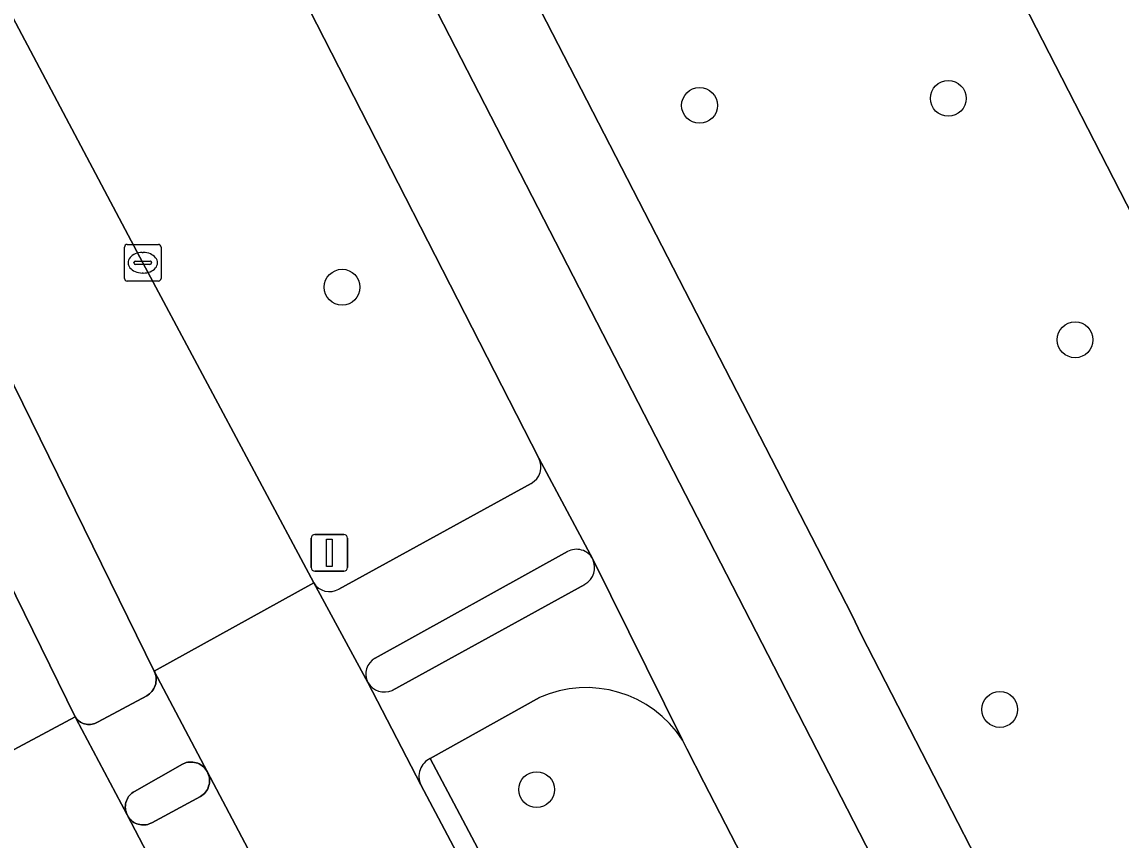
# Model space of a CAD drawing. Extents: x 158835 to 160077, y 386387 to 387778.
# Drawn here: x 159192.31 to 159222.31, y 387212.72 to 387235.04 of the extents above; entities that cross this region are included whole.
import ezdxf

# ---------------------------------------------------------------- set-up
doc = ezdxf.new("R2010")
doc.units = 0
for name, color, linetype in [('IMGEO_Berm_groen', 7, 'Continuous'), ('IMGEO_Boom', 7, 'Continuous'), ('IMGEO_Fietspad_open', 7, 'Continuous'), ('IMGEO_Groenvoorziening', 7, 'Continuous'), ('IMGEO_Hek', 7, 'Continuous'), ('IMGEO_Kolk', 7, 'Continuous'), ('IMGEO_Rijbaan_lokaal_gesloten', 7, 'Continuous'), ('IMGEO_Verkeersbordpaal', 7, 'Continuous'), ('IMGEO_Verkeerseiland_open', 7, 'Continuous'), ('IMGEO_Voetpad_open', 7, 'Continuous')]:
    doc.layers.add(name, color=color, linetype=linetype)

msp = doc.modelspace()

# ---------------------------------------------------------------- linework, layer by layer
at = {"layer": 'IMGEO_Berm_groen'}
for points in [[(159178.749, 387260.443), (159180.028, 387257.898), (159184.191, 387250), (159185.275, 387247.943), (159195.602, 387228.473), (159200.268, 387219.743)], [(159177.113, 387250), (159193.758, 387216.083), (159193.782, 387216.05), (159193.809, 387216.019), (159193.838, 387215.991), (159193.87, 387215.966), (159193.904, 387215.943), (159193.939, 387215.924), (159193.977, 387215.908), (159194.015, 387215.895), (159194.055, 387215.886), (159194.095, 387215.88), (159194.136, 387215.878), (159194.177, 387215.88), (159194.217, 387215.885), (159194.257, 387215.894), (159194.295, 387215.906), (159194.333, 387215.922), (159194.369, 387215.941), (159194.385, 387215.951), (159195.714, 387216.66), (159195.753, 387216.685), (159195.789, 387216.714), (159195.823, 387216.745), (159195.853, 387216.78), (159195.881, 387216.817), (159195.905, 387216.857), (159195.925, 387216.898), (159195.942, 387216.941), (159195.955, 387216.986), (159195.963, 387217.031), (159195.968, 387217.077), (159195.968, 387217.123), (159195.965, 387217.169), (159195.957, 387217.215), (159195.945, 387217.26), (159195.93, 387217.303), (159195.916, 387217.333), (159179.874, 387250)], [(159206.417, 387223.141), (159192.678, 387250)], [(159200.955, 387219.57), (159206.206, 387222.454)], [(159206.428, 387216.609), (159203.451, 387214.949), (159215.118, 387192.924), (159217.735, 387194.326)], [(159210.922, 387214.299), (159210.455, 387215.21), (159210.335, 387215.453)], [(159219.098, 387198.409), (159218.699, 387199.234), (159210.922, 387214.299)]]:
    msp.add_lwpolyline(points, dxfattribs=at)
for centre, radius, start, end in [((159205.951, 387222.908), 0.521, 299.2733, 26.5799), ((159200.7, 387220.006), 0.505, 211.366, 300.3653), ((159207.706, 387213.749), 3.133, 32.9514, 114.0838)]:
    msp.add_arc(centre, radius, start, end, dxfattribs=at)
at = {"layer": 'IMGEO_Boom'}
for centre in [(159217.591, 387232.96), (159210.8, 387232.768), (159201.043, 387227.807), (159221.051, 387226.372), (159218.995, 387216.286), (159206.354, 387214.099)]:
    msp.add_circle(centre, 0.489, dxfattribs=at)
at = {"layer": 'IMGEO_Fietspad_open'}
for points in [[(159246.877, 387152.643), (159244.976, 387156.087), (159244.971, 387156.096), (159242.006, 387161.355), (159241.987, 387161.499), (159241.072, 387163.276), (159239.654, 387165.944), (159224.192, 387195.365), (159212.826, 387217.468), (159196.082, 387250), (159193.579, 387254.862), (159185.609, 387270.852), (159175.995, 387292.396), (159167.405, 387314.468)], [(159174.345, 387288.581), (159180.896, 387273.22), (159181.018, 387272.967), (159181.489, 387272.084), (159181.659, 387271.751), (159184.145, 387266.89), (159185.449, 387264.066), (159190.257, 387254.734), (159192.678, 387250), (159206.417, 387223.141), (159207.885, 387220.391), (159210.335, 387215.453), (159210.455, 387215.21), (159210.922, 387214.299), (159218.699, 387199.234), (159219.098, 387198.409), (159221.42, 387193.868)], [(159210.335, 387215.453), (159207.885, 387220.391)], [(159207.671, 387219.7), (159202.412, 387216.807)], [(159201.748, 387217.023), (159203.196, 387214.229)], [(159203.451, 387214.949), (159206.428, 387216.609)], [(159198.813, 387211.841), (159197.359, 387214.597), (159197.383, 387214.548), (159197.399, 387214.505), (159197.411, 387214.461), (159197.42, 387214.416), (159197.424, 387214.371), (159197.424, 387214.325), (159197.42, 387214.28), (159197.412, 387214.235), (159197.401, 387214.191), (159197.385, 387214.148), (159197.365, 387214.107), (159197.342, 387214.068), (159197.316, 387214.031), (159197.286, 387213.996), (159197.253, 387213.964), (159197.218, 387213.935), (159197.18, 387213.91), (159195.851, 387213.196), (159195.82, 387213.18), (159195.78, 387213.164), (159195.738, 387213.151), (159195.696, 387213.141), (159195.652, 387213.136), (159195.609, 387213.135), (159195.566, 387213.137), (159195.523, 387213.144), (159195.48, 387213.154), (159195.439, 387213.168), (159195.399, 387213.185), (159195.361, 387213.206), (159195.325, 387213.23), (159195.292, 387213.258), (159195.26, 387213.288), (159195.232, 387213.321), (159195.207, 387213.357), (159195.175, 387213.413), (159196.6, 387210.691)]]:
    msp.add_lwpolyline(points, dxfattribs=at)
for centre, radius, start, end in [((159207.4, 387220.163), 0.536, 300.3955, 25.1894), ((159202.202, 387217.289), 0.526, 210.4138, 293.5466), ((159207.706, 387213.749), 3.133, 32.9514, 114.0838), ((159203.672, 387214.466), 0.532, 114.5823, 206.4128)]:
    msp.add_arc(centre, radius, start, end, dxfattribs=at)
at = {"layer": 'IMGEO_Groenvoorziening'}
for points in [[(159263.698, 387160.298), (159326.874, 387193.134), (159325.643, 387195.34), (159324.449, 387197.558), (159323.504, 387197.167), (159323.006, 387198.253), (159323.872, 387198.691), (159322.717, 387200.95), (159257.42, 387167.319), (159255.258, 387166.205), (159201.998, 387269.928), (159208.786, 387274.075), (159159.729, 387369.196), (159224.03, 387402.865), (159224.36, 387402.222)], [(159187.875, 387272.043), (159195.784, 387256.11), (159198.929, 387250), (159214.955, 387218.871), (159215.22, 387218.31), (159226.411, 387196.562), (159246.881, 387156.834)]]:
    msp.add_lwpolyline(points, dxfattribs=at)
msp.add_lwpolyline([(159271.329, 387301.63), (159270.192, 387303.833), (159271.952, 387304.725), (159271.785, 387305.054), (159271.465, 387305.683), (159209.686, 387274.058), (159161.319, 387369.689), (159224.36, 387402.222), (159224.03, 387402.865), (159159.729, 387369.196), (159208.786, 387274.075), (159201.998, 387269.928), (159255.258, 387166.205), (159257.42, 387167.319), (159205.883, 387267.861)], close=True, dxfattribs=at)
at = {"layer": 'IMGEO_Hek'}
msp.add_lwpolyline([(159224.03, 387402.865), (159159.729, 387369.196), (159208.786, 387274.075), (159201.998, 387269.928), (159255.258, 387166.205), (159257.42, 387167.319)], dxfattribs=at)
at = {"layer": 'IMGEO_Kolk'}
for p, q in [((159195.102, 387228.048), (159195.102, 387228.9)), ((159195.177, 387228.974), (159196.029, 387228.974)), ((159196.103, 387228.9), (159196.103, 387228.048)), ((159195.59, 387228.754), (159195.615, 387228.754)), ((159195.361, 387228.468), (159195.361, 387228.48)), ((159195.799, 387228.431), (159195.401, 387228.431)), ((159195.404, 387228.517), (159195.802, 387228.517)), ((159195.845, 387228.48), (159195.845, 387228.468)), ((159195.613, 387228.194), (159195.588, 387228.194)), ((159196.029, 387227.974), (159195.177, 387227.974))]:
    msp.add_line(p, q, dxfattribs=at)
for points in [[(159195.102, 387228.048), (159195.102, 387228.9)], [(159195.177, 387228.974), (159196.029, 387228.974)], [(159196.103, 387228.9), (159196.103, 387228.048)], [(159196.029, 387227.974), (159195.177, 387227.974)]]:
    msp.add_lwpolyline(points, dxfattribs=at)
for centre, radius, start, end in [((159195.179, 387228.898), 0.0765, 91.552, 178.448), ((159195.179, 387228.898), 0.0765, 91.552, 178.448), ((159196.027, 387228.898), 0.0765, 1.552, 88.448), ((159196.027, 387228.898), 0.0765, 1.552, 88.448), ((159195.401, 387228.477), 0.0403, 85.8775, 175.7526), ((159195.398, 387228.467), 0.0366, 178.938, 274.7102), ((159195.802, 387228.474), 0.043, 264.8664, 352.4533), ((159195.806, 387228.479), 0.0386, 1.7309, 96.639), ((159195.179, 387228.05), 0.0765, 181.552, 268.448), ((159195.179, 387228.05), 0.0765, 181.552, 268.448), ((159196.027, 387228.05), 0.0765, 271.552, 358.448), ((159196.027, 387228.05), 0.0765, 271.552, 358.448)]:
    msp.add_arc(centre, radius, start, end, dxfattribs=at)
for centre, major_axis, ratio, start_param, end_param in [((159195.589, 387228.474), (-0.387, 0.002), 0.722429, 4.712389, 7.853982), ((159195.614, 387228.474), (-0.39, 0.002), 0.717154, 1.570796, 4.712389)]:
    msp.add_ellipse(centre, major_axis=major_axis, ratio=ratio, start_param=start_param, end_param=end_param, dxfattribs=at)
at = {"layer": 'IMGEO_Rijbaan_lokaal_gesloten'}
for points in [[(159185.275, 387247.943), (159184.191, 387250), (159180.028, 387257.898), (159178.749, 387260.443), (159175.627, 387258.648), (159179.874, 387250), (159195.916, 387217.333), (159200.268, 387219.743), (159195.602, 387228.473)], [(159177.113, 387250), (159173.432, 387257.503), (159169.01, 387255.049), (159169.284, 387254.658), (159171.786, 387250), (159173.489, 387246.828), (159177.093, 387240.071), (159186.955, 387221.448), (159190.658, 387214.426), (159193.758, 387216.083)]]:
    msp.add_lwpolyline(points, close=True, dxfattribs=at)
for points in [[(159208.368, 387204.464), (159203.196, 387214.229), (159201.748, 387217.023), (159200.268, 387219.743), (159195.916, 387217.333), (159197.359, 387214.597), (159198.813, 387211.841), (159199.059, 387211.391)], [(159196.6, 387210.691), (159195.175, 387213.413), (159193.785, 387216.033), (159193.758, 387216.083), (159190.658, 387214.426)]]:
    msp.add_lwpolyline(points, dxfattribs=at)
at = {"layer": 'IMGEO_Verkeersbordpaal'}
for p, q in [((159200.2, 387220.16), (159200.2, 387220.96)), ((159200.2, 387220.96), (159200.2, 387220.16)), ((159200.3, 387221.06), (159201.09, 387221.06)), ((159201.09, 387221.06), (159200.3, 387221.06)), ((159201.19, 387220.96), (159201.19, 387220.16)), ((159201.19, 387220.16), (159201.19, 387220.96)), ((159201.09, 387220.06), (159200.3, 387220.06)), ((159200.3, 387220.06), (159201.09, 387220.06))]:
    msp.add_line(p, q, dxfattribs=at)
msp.add_lwpolyline([(159200.62, 387220.935), (159200.77, 387220.935), (159200.77, 387220.185), (159200.62, 387220.185), (159200.62, 387220.935)], dxfattribs=at)
for centre, start, end in [((159200.3, 387220.96), 90, 180), ((159200.3, 387220.96), 90, 180), ((159201.09, 387220.96), 0, 90), ((159201.09, 387220.96), 360, 90), ((159200.3, 387220.16), 180, 270), ((159200.3, 387220.16), 180, 270), ((159201.09, 387220.16), 270, 0), ((159201.09, 387220.16), 270, 0)]:
    msp.add_arc(centre, 0.1, start, end, dxfattribs=at)
at = {"layer": 'IMGEO_Verkeerseiland_open'}
for points in [[(159207.193, 387220.592), (159201.947, 387217.688)], [(159202.412, 387216.807), (159207.671, 387219.7)], [(159215.118, 387192.924), (159203.451, 387214.949)], [(159203.196, 387214.229), (159208.368, 387204.464), (159214.412, 387193.093)]]:
    msp.add_lwpolyline(points, dxfattribs=at)
msp.add_lwpolyline([(159195.341, 387214.028), (159195.306, 387214.003), (159195.274, 387213.974), (159195.244, 387213.942), (159195.217, 387213.908), (159195.193, 387213.871), (159195.173, 387213.833), (159195.156, 387213.793), (159195.143, 387213.752), (159195.134, 387213.709), (159195.128, 387213.666), (159195.126, 387213.623), (159195.129, 387213.579), (159195.135, 387213.536), (159195.145, 387213.494), (159195.158, 387213.453), (159195.175, 387213.413), (159195.207, 387213.357), (159195.232, 387213.321), (159195.26, 387213.288), (159195.292, 387213.258), (159195.325, 387213.23), (159195.361, 387213.206), (159195.399, 387213.185), (159195.439, 387213.168), (159195.48, 387213.154), (159195.523, 387213.144), (159195.566, 387213.137), (159195.609, 387213.135), (159195.652, 387213.136), (159195.696, 387213.141), (159195.738, 387213.151), (159195.78, 387213.164), (159195.82, 387213.18), (159195.851, 387213.196), (159197.18, 387213.91), (159197.218, 387213.935), (159197.253, 387213.964), (159197.286, 387213.996), (159197.316, 387214.031), (159197.342, 387214.068), (159197.365, 387214.107), (159197.385, 387214.148), (159197.401, 387214.191), (159197.412, 387214.235), (159197.42, 387214.28), (159197.424, 387214.325), (159197.424, 387214.371), (159197.42, 387214.416), (159197.411, 387214.461), (159197.399, 387214.505), (159197.383, 387214.548), (159197.359, 387214.597), (159197.344, 387214.62), (159197.318, 387214.657), (159197.288, 387214.692), (159197.256, 387214.723), (159197.221, 387214.752), (159197.183, 387214.777), (159197.144, 387214.799), (159197.102, 387214.818), (159197.059, 387214.832), (159197.015, 387214.843), (159196.97, 387214.85), (159196.925, 387214.852), (159196.88, 387214.851), (159196.835, 387214.845), (159196.79, 387214.836), (159196.747, 387214.823), (159196.705, 387214.805), (159196.684, 387214.795), (159195.378, 387214.051)], close=True, dxfattribs=at)
for centre, radius, start, end in [((159207.44, 387220.15), 0.507, 28.4675, 119.1393), ((159207.4, 387220.163), 0.536, 300.3955, 25.1894), ((159202.185, 387217.255), 0.494, 118.7295, 207.9511), ((159202.202, 387217.289), 0.526, 210.4138, 293.5466), ((159203.672, 387214.466), 0.532, 114.5823, 206.4128)]:
    msp.add_arc(centre, radius, start, end, dxfattribs=at)
at = {"layer": 'IMGEO_Voetpad_open'}
for points in [[(159149.879, 387377.204), (159149.751, 387377.196), (159146.179, 387374.979), (159147.192, 387372.141), (159147.299, 387371.842), (159151.45, 387360.212), (159154.676, 387349.669), (159159.918, 387334.918), (159164.73, 387321.295), (159167.405, 387314.468), (159175.995, 387292.396), (159185.609, 387270.852), (159193.579, 387254.862), (159196.082, 387250), (159212.826, 387217.468), (159224.192, 387195.365), (159239.654, 387165.944), (159241.072, 387163.276), (159241.987, 387161.499)], [(159246.881, 387156.834), (159226.411, 387196.562), (159215.22, 387218.31), (159214.955, 387218.871), (159198.929, 387250), (159195.784, 387256.11), (159187.875, 387272.043)], [(159207.885, 387220.391), (159206.417, 387223.141)], [(159206.206, 387222.454), (159200.955, 387219.57)], [(159201.947, 387217.688), (159207.193, 387220.592)], [(159200.268, 387219.743), (159201.748, 387217.023)]]:
    msp.add_lwpolyline(points, dxfattribs=at)
msp.add_lwpolyline([(159195.916, 387217.333), (159195.93, 387217.303), (159195.945, 387217.26), (159195.957, 387217.215), (159195.965, 387217.169), (159195.968, 387217.123), (159195.968, 387217.077), (159195.963, 387217.031), (159195.955, 387216.986), (159195.942, 387216.941), (159195.925, 387216.898), (159195.905, 387216.857), (159195.881, 387216.817), (159195.853, 387216.78), (159195.823, 387216.745), (159195.789, 387216.714), (159195.753, 387216.685), (159195.714, 387216.66), (159194.385, 387215.951), (159194.369, 387215.941), (159194.333, 387215.922), (159194.295, 387215.906), (159194.257, 387215.894), (159194.217, 387215.885), (159194.177, 387215.88), (159194.136, 387215.878), (159194.095, 387215.88), (159194.055, 387215.886), (159194.015, 387215.895), (159193.977, 387215.908), (159193.939, 387215.924), (159193.904, 387215.943), (159193.87, 387215.966), (159193.838, 387215.991), (159193.809, 387216.019), (159193.782, 387216.05), (159193.758, 387216.083), (159193.785, 387216.033), (159195.175, 387213.413), (159195.158, 387213.453), (159195.145, 387213.494), (159195.135, 387213.536), (159195.129, 387213.579), (159195.126, 387213.623), (159195.128, 387213.666), (159195.134, 387213.709), (159195.143, 387213.752), (159195.156, 387213.793), (159195.173, 387213.833), (159195.193, 387213.871), (159195.217, 387213.908), (159195.244, 387213.942), (159195.274, 387213.974), (159195.306, 387214.003), (159195.341, 387214.028), (159195.378, 387214.051), (159196.684, 387214.795), (159196.705, 387214.805), (159196.747, 387214.823), (159196.79, 387214.836), (159196.835, 387214.845), (159196.88, 387214.851), (159196.925, 387214.852), (159196.97, 387214.85), (159197.015, 387214.843), (159197.059, 387214.832), (159197.102, 387214.818), (159197.144, 387214.799), (159197.183, 387214.777), (159197.221, 387214.752), (159197.256, 387214.723), (159197.288, 387214.692), (159197.318, 387214.657), (159197.344, 387214.62), (159197.359, 387214.597)], close=True, dxfattribs=at)
for centre, radius, start, end in [((159205.951, 387222.908), 0.521, 299.2733, 26.5799), ((159207.44, 387220.15), 0.507, 28.4675, 119.1393), ((159200.7, 387220.006), 0.505, 211.366, 300.3653), ((159202.185, 387217.255), 0.494, 118.7295, 207.9511)]:
    msp.add_arc(centre, radius, start, end, dxfattribs=at)

doc.saveas('drawing.dxf')
